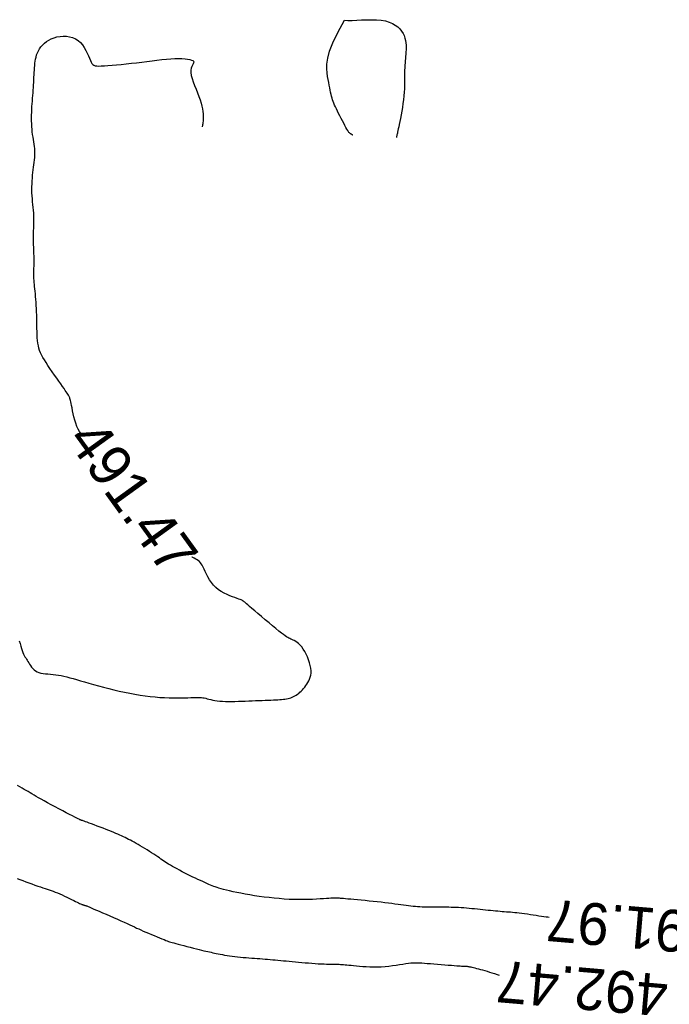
# Model space of a CAD drawing. Header units: millimetres. Extents: x 32690613 to 32693367, y 5343692 to 5344708.
# Tile 579 of 656: x 32692543 to 32692559, y 5344474 to 5344497. Entities that reach past the tile are written whole.
import ezdxf
from ezdxf.enums import TextEntityAlignment as Align

# ---------------------------------------------------------------- set-up
doc = ezdxf.new("R2010")
doc.units = ezdxf.units.MM
doc.header["$LTSCALE"] = 20
for name, color, linetype in [('02-DGM_HL_491.00', 62, 'Continuous'), ('02-DGM_HL_491.50', 72, 'Continuous'), ('02-DGM_HL_492.00', 82, 'Continuous'), ('02-DGM_HL_492.50', 92, 'Continuous')]:
    doc.layers.add(name, color=color, linetype=linetype)

msp = doc.modelspace()

# ---------------------------------------------------------------- linework, layer by layer
at = {"layer": '02-DGM_HL_491.00', "elevation": 491, "flags": 128}
for points in [[(32692550.967, 5344494.314), (32692550.965, 5344494.315), (32692550.962, 5344494.318), (32692550.956, 5344494.321), (32692550.949, 5344494.326), (32692550.941, 5344494.331), (32692550.933, 5344494.336), (32692550.925, 5344494.341), (32692550.917, 5344494.345), (32692550.909, 5344494.348), (32692550.902, 5344494.353), (32692550.894, 5344494.358), (32692550.885, 5344494.367), (32692550.875, 5344494.379), (32692550.862, 5344494.397), (32692550.847, 5344494.422), (32692550.827, 5344494.454), (32692550.804, 5344494.495), (32692550.778, 5344494.543), (32692550.749, 5344494.597), (32692550.718, 5344494.655), (32692550.687, 5344494.715), (32692550.657, 5344494.775), (32692550.627, 5344494.834), (32692550.599, 5344494.89), (32692550.574, 5344494.941), (32692550.552, 5344494.989), (32692550.532, 5344495.033), (32692550.514, 5344495.076), (32692550.498, 5344495.117), (32692550.483, 5344495.158), (32692550.47, 5344495.2), (32692550.458, 5344495.243), (32692550.447, 5344495.289), (32692550.436, 5344495.338), (32692550.426, 5344495.39), (32692550.415, 5344495.446), (32692550.404, 5344495.506), (32692550.393, 5344495.572), (32692550.38, 5344495.642), (32692550.366, 5344495.719), (32692550.352, 5344495.803), (32692550.343, 5344495.898), (32692550.346, 5344496.013), (32692550.367, 5344496.151), (32692550.413, 5344496.319), (32692550.49, 5344496.523), (32692550.606, 5344496.77), (32692550.766, 5344497.064)], [(32692550.766, 5344497.064), (32692550.85, 5344497.058), (32692550.949, 5344497.058), (32692551.059, 5344497.061), (32692551.176, 5344497.067), (32692551.297, 5344497.072), (32692551.418, 5344497.074), (32692551.535, 5344497.071), (32692551.645, 5344497.061), (32692551.745, 5344497.043), (32692551.834, 5344497.017), (32692551.912, 5344496.984), (32692551.981, 5344496.945), (32692552.041, 5344496.9), (32692552.091, 5344496.852), (32692552.133, 5344496.8), (32692552.167, 5344496.747), (32692552.193, 5344496.692), (32692552.213, 5344496.636), (32692552.226, 5344496.58), (32692552.235, 5344496.523), (32692552.239, 5344496.467), (32692552.24, 5344496.411), (32692552.238, 5344496.356), (32692552.235, 5344496.302), (32692552.231, 5344496.249), (32692552.227, 5344496.197), (32692552.223, 5344496.145), (32692552.218, 5344496.093), (32692552.214, 5344496.039), (32692552.21, 5344495.984), (32692552.207, 5344495.926), (32692552.205, 5344495.865), (32692552.204, 5344495.8), (32692552.204, 5344495.732), (32692552.204, 5344495.661), (32692552.203, 5344495.586), (32692552.201, 5344495.507), (32692552.198, 5344495.425), (32692552.194, 5344495.34), (32692552.186, 5344495.252), (32692552.176, 5344495.161), (32692552.164, 5344495.068), (32692552.15, 5344494.976), (32692552.135, 5344494.885), (32692552.12, 5344494.797), (32692552.104, 5344494.715), (32692552.089, 5344494.639), (32692552.075, 5344494.571), (32692552.063, 5344494.513), (32692552.053, 5344494.464), (32692552.045, 5344494.422), (32692552.037, 5344494.388), (32692552.031, 5344494.36), (32692552.026, 5344494.338), (32692552.022, 5344494.32), (32692552.019, 5344494.306), (32692552.016, 5344494.295), (32692552.014, 5344494.286), (32692552.012, 5344494.279), (32692552.011, 5344494.274), (32692552.01, 5344494.27), (32692552.009, 5344494.267), (32692552.009, 5344494.265), (32692552.009, 5344494.264), (32692552.008, 5344494.263), (32692552.008, 5344494.262), (32692552.008, 5344494.26), (32692552.007, 5344494.259), (32692552.007, 5344494.259), (32692552.007, 5344494.258), (32692552.007, 5344494.257), (32692552.007, 5344494.257)]]:
    msp.add_lwpolyline(points, dxfattribs=at)
at = {"layer": '02-DGM_HL_491.50', "elevation": 491.5, "flags": 128}
for points in [[(32692544.491, 5344487.162), (32692544.472, 5344487.184), (32692544.437, 5344487.234), (32692544.405, 5344487.291), (32692544.377, 5344487.356), (32692544.351, 5344487.428), (32692544.328, 5344487.504), (32692544.307, 5344487.581), (32692544.289, 5344487.656), (32692544.274, 5344487.729), (32692544.26, 5344487.796), (32692544.249, 5344487.854), (32692544.239, 5344487.903), (32692544.231, 5344487.942), (32692544.223, 5344487.974), (32692544.217, 5344487.999), (32692544.211, 5344488.02), (32692544.204, 5344488.037), (32692544.198, 5344488.053), (32692544.19, 5344488.068), (32692544.182, 5344488.084), (32692544.172, 5344488.102), (32692544.159, 5344488.123), (32692544.143, 5344488.148), (32692544.124, 5344488.178), (32692544.099, 5344488.215), (32692544.07, 5344488.258), (32692544.034, 5344488.309), (32692543.992, 5344488.368), (32692543.945, 5344488.435), (32692543.894, 5344488.507), (32692543.841, 5344488.582), (32692543.787, 5344488.659), (32692543.734, 5344488.735), (32692543.685, 5344488.81), (32692543.639, 5344488.88), (32692543.599, 5344488.944), (32692543.564, 5344489.004), (32692543.534, 5344489.061), (32692543.508, 5344489.115), (32692543.487, 5344489.169), (32692543.47, 5344489.224), (32692543.456, 5344489.28), (32692543.445, 5344489.34), (32692543.437, 5344489.405), (32692543.431, 5344489.473), (32692543.427, 5344489.545), (32692543.425, 5344489.62), (32692543.423, 5344489.697), (32692543.421, 5344489.776), (32692543.42, 5344489.855), (32692543.419, 5344489.935), (32692543.416, 5344490.014), (32692543.413, 5344490.093), (32692543.409, 5344490.17), (32692543.405, 5344490.246), (32692543.4, 5344490.32), (32692543.395, 5344490.391), (32692543.389, 5344490.458), (32692543.384, 5344490.523), (32692543.378, 5344490.583), (32692543.372, 5344490.64), (32692543.366, 5344490.694), (32692543.361, 5344490.745), (32692543.356, 5344490.795), (32692543.352, 5344490.843), (32692543.349, 5344490.891), (32692543.347, 5344490.938), (32692543.347, 5344490.985), (32692543.347, 5344491.033), (32692543.348, 5344491.082), (32692543.35, 5344491.132), (32692543.352, 5344491.185), (32692543.353, 5344491.24), (32692543.354, 5344491.297), (32692543.354, 5344491.358), (32692543.353, 5344491.422), (32692543.351, 5344491.489), (32692543.348, 5344491.558), (32692543.346, 5344491.629), (32692543.343, 5344491.699), (32692543.341, 5344491.769), (32692543.34, 5344491.838), (32692543.339, 5344491.905), (32692543.34, 5344491.969), (32692543.342, 5344492.031), (32692543.345, 5344492.091), (32692543.347, 5344492.15), (32692543.349, 5344492.209), (32692543.351, 5344492.268), (32692543.351, 5344492.328), (32692543.349, 5344492.389), (32692543.345, 5344492.453), (32692543.34, 5344492.518), (32692543.334, 5344492.585), (32692543.327, 5344492.654), (32692543.32, 5344492.723), (32692543.313, 5344492.794), (32692543.308, 5344492.864), (32692543.304, 5344492.936), (32692543.302, 5344493.007), (32692543.303, 5344493.078), (32692543.305, 5344493.149), (32692543.308, 5344493.219), (32692543.313, 5344493.288), (32692543.319, 5344493.355), (32692543.325, 5344493.421), (32692543.333, 5344493.485), (32692543.34, 5344493.547), (32692543.348, 5344493.607), (32692543.356, 5344493.665), (32692543.363, 5344493.721), (32692543.368, 5344493.777), (32692543.372, 5344493.832), (32692543.374, 5344493.886), (32692543.373, 5344493.939), (32692543.369, 5344493.993), (32692543.364, 5344494.046), (32692543.356, 5344494.101), (32692543.347, 5344494.156), (32692543.338, 5344494.212), (32692543.329, 5344494.269), (32692543.32, 5344494.328), (32692543.312, 5344494.39), (32692543.306, 5344494.453), (32692543.301, 5344494.518), (32692543.298, 5344494.585), (32692543.296, 5344494.653), (32692543.296, 5344494.722), (32692543.296, 5344494.791), (32692543.298, 5344494.86), (32692543.301, 5344494.929), (32692543.304, 5344494.997), (32692543.308, 5344495.064), (32692543.313, 5344495.13), (32692543.318, 5344495.196), (32692543.323, 5344495.261), (32692543.328, 5344495.326), (32692543.333, 5344495.389), (32692543.337, 5344495.452), (32692543.341, 5344495.515), (32692543.345, 5344495.576), (32692543.348, 5344495.637), (32692543.351, 5344495.697), (32692543.354, 5344495.756), (32692543.357, 5344495.813), (32692543.36, 5344495.87), (32692543.364, 5344495.925), (32692543.368, 5344495.979), (32692543.373, 5344496.031), (32692543.379, 5344496.082), (32692543.388, 5344496.133), (32692543.4, 5344496.182), (32692543.415, 5344496.231), (32692543.433, 5344496.279), (32692543.457, 5344496.327), (32692543.485, 5344496.375), (32692543.519, 5344496.422), (32692543.558, 5344496.467), (32692543.602, 5344496.51), (32692543.651, 5344496.549), (32692543.706, 5344496.585), (32692543.765, 5344496.616), (32692543.83, 5344496.641), (32692543.9, 5344496.661), (32692543.974, 5344496.673), (32692544.049, 5344496.679), (32692544.125, 5344496.676), (32692544.201, 5344496.666), (32692544.273, 5344496.646), (32692544.342, 5344496.616), (32692544.404, 5344496.577), (32692544.46, 5344496.528), (32692544.51, 5344496.47), (32692544.553, 5344496.407), (32692544.591, 5344496.341), (32692544.624, 5344496.275), (32692544.652, 5344496.212), (32692544.677, 5344496.153), (32692544.699, 5344496.101), (32692544.718, 5344496.06), (32692544.737, 5344496.027), (32692544.757, 5344496.003), (32692544.781, 5344495.985), (32692544.811, 5344495.974), (32692544.849, 5344495.968), (32692544.898, 5344495.966), (32692544.958, 5344495.968), (32692545.032, 5344495.971), (32692545.119, 5344495.977), (32692545.216, 5344495.985), (32692545.323, 5344495.994), (32692545.436, 5344496.005), (32692545.555, 5344496.017), (32692545.678, 5344496.031), (32692545.802, 5344496.045), (32692545.926, 5344496.061), (32692546.05, 5344496.077), (32692546.171, 5344496.092), (32692546.289, 5344496.107), (32692546.404, 5344496.12), (32692546.514, 5344496.131), (32692546.618, 5344496.14), (32692546.715, 5344496.145), (32692546.805, 5344496.147), (32692546.886, 5344496.146), (32692546.959, 5344496.141), (32692547.022, 5344496.133), (32692547.074, 5344496.123), (32692547.115, 5344496.11), (32692547.145, 5344496.096), (32692547.163, 5344496.08), (32692547.168, 5344496.062), (32692547.163, 5344496.041), (32692547.151, 5344496.018), (32692547.136, 5344495.989), (32692547.12, 5344495.955), (32692547.106, 5344495.914), (32692547.097, 5344495.866), (32692547.097, 5344495.808), (32692547.108, 5344495.741), (32692547.128, 5344495.666), (32692547.155, 5344495.585), (32692547.187, 5344495.5), (32692547.222, 5344495.413), (32692547.257, 5344495.325), (32692547.291, 5344495.239), (32692547.32, 5344495.157), (32692547.344, 5344495.081), (32692547.362, 5344495.009), (32692547.376, 5344494.944), (32692547.385, 5344494.883), (32692547.39, 5344494.827), (32692547.393, 5344494.775), (32692547.393, 5344494.729), (32692547.392, 5344494.686), (32692547.389, 5344494.648), (32692547.386, 5344494.614), (32692547.382, 5344494.584), (32692547.378, 5344494.559), (32692547.374, 5344494.54), (32692547.371, 5344494.525), (32692547.369, 5344494.516), (32692547.368, 5344494.513)], [(32692542.998, 5344482.233), (32692543.019, 5344482.168), (32692543.038, 5344482.106), (32692543.054, 5344482.048), (32692543.07, 5344481.997), (32692543.086, 5344481.952), (32692543.102, 5344481.914), (32692543.119, 5344481.88), (32692543.136, 5344481.85), (32692543.153, 5344481.822), (32692543.171, 5344481.794), (32692543.189, 5344481.767), (32692543.208, 5344481.738), (32692543.228, 5344481.706), (32692543.248, 5344481.672), (32692543.27, 5344481.637), (32692543.295, 5344481.603), (32692543.322, 5344481.57), (32692543.352, 5344481.539), (32692543.387, 5344481.512), (32692543.426, 5344481.489), (32692543.47, 5344481.472), (32692543.519, 5344481.459), (32692543.572, 5344481.45), (32692543.628, 5344481.443), (32692543.686, 5344481.438), (32692543.747, 5344481.433), (32692543.809, 5344481.428), (32692543.871, 5344481.421), (32692543.934, 5344481.412), (32692543.999, 5344481.4), (32692544.065, 5344481.386), (32692544.134, 5344481.369), (32692544.207, 5344481.35), (32692544.285, 5344481.328), (32692544.37, 5344481.304), (32692544.461, 5344481.278), (32692544.559, 5344481.249), (32692544.665, 5344481.219), (32692544.777, 5344481.187), (32692544.893, 5344481.155), (32692545.013, 5344481.122), (32692545.137, 5344481.091), (32692545.262, 5344481.06), (32692545.388, 5344481.03), (32692545.514, 5344481.003), (32692545.639, 5344480.978), (32692545.764, 5344480.955), (32692545.888, 5344480.934), (32692546.01, 5344480.917), (32692546.129, 5344480.901), (32692546.247, 5344480.889), (32692546.361, 5344480.879), (32692546.472, 5344480.873), (32692546.579, 5344480.868), (32692546.682, 5344480.867), (32692546.779, 5344480.866), (32692546.869, 5344480.867), (32692546.953, 5344480.87), (32692547.028, 5344480.872), (32692547.095, 5344480.875), (32692547.153, 5344480.877), (32692547.203, 5344480.878), (32692547.247, 5344480.879), (32692547.285, 5344480.879), (32692547.32, 5344480.878), (32692547.353, 5344480.875), (32692547.385, 5344480.871), (32692547.418, 5344480.865), (32692547.453, 5344480.857), (32692547.49, 5344480.848), (32692547.53, 5344480.837), (32692547.574, 5344480.827), (32692547.621, 5344480.816), (32692547.672, 5344480.806), (32692547.728, 5344480.797), (32692547.788, 5344480.79), (32692547.853, 5344480.786), (32692547.923, 5344480.783), (32692547.996, 5344480.782), (32692548.073, 5344480.782), (32692548.152, 5344480.784), (32692548.234, 5344480.786), (32692548.316, 5344480.789), (32692548.399, 5344480.792), (32692548.483, 5344480.795), (32692548.565, 5344480.799), (32692548.646, 5344480.802), (32692548.726, 5344480.805), (32692548.802, 5344480.808), (32692548.876, 5344480.811), (32692548.945, 5344480.813), (32692549.01, 5344480.816), (32692549.07, 5344480.818), (32692549.125, 5344480.821), (32692549.176, 5344480.823), (32692549.223, 5344480.826), (32692549.267, 5344480.829), (32692549.308, 5344480.833), (32692549.347, 5344480.838), (32692549.384, 5344480.844), (32692549.42, 5344480.852), (32692549.454, 5344480.86), (32692549.487, 5344480.871), (32692549.52, 5344480.883), (32692549.552, 5344480.897), (32692549.583, 5344480.913), (32692549.614, 5344480.931), (32692549.644, 5344480.952), (32692549.674, 5344480.975), (32692549.704, 5344481.001), (32692549.734, 5344481.029), (32692549.763, 5344481.059), (32692549.792, 5344481.091), (32692549.819, 5344481.125), (32692549.846, 5344481.16), (32692549.871, 5344481.197), (32692549.895, 5344481.235), (32692549.916, 5344481.275), (32692549.935, 5344481.317), (32692549.951, 5344481.362), (32692549.962, 5344481.41), (32692549.969, 5344481.461), (32692549.97, 5344481.516), (32692549.964, 5344481.576), (32692549.952, 5344481.64), (32692549.934, 5344481.708), (32692549.911, 5344481.777), (32692549.883, 5344481.846), (32692549.852, 5344481.913), (32692549.818, 5344481.977), (32692549.783, 5344482.035), (32692549.746, 5344482.086), (32692549.71, 5344482.129), (32692549.673, 5344482.165), (32692549.638, 5344482.194), (32692549.603, 5344482.217), (32692549.57, 5344482.235), (32692549.539, 5344482.25), (32692549.51, 5344482.262), (32692549.483, 5344482.273), (32692549.459, 5344482.284), (32692549.435, 5344482.295), (32692549.411, 5344482.309), (32692549.383, 5344482.326), (32692549.35, 5344482.349), (32692549.311, 5344482.379), (32692549.262, 5344482.417), (32692549.203, 5344482.464), (32692549.132, 5344482.523), (32692549.051, 5344482.589), (32692548.965, 5344482.661), (32692548.875, 5344482.736), (32692548.786, 5344482.811), (32692548.701, 5344482.882), (32692548.623, 5344482.948), (32692548.555, 5344483.006), (32692548.5, 5344483.052), (32692548.458, 5344483.089), (32692548.426, 5344483.117), (32692548.402, 5344483.137), (32692548.385, 5344483.152), (32692548.373, 5344483.163), (32692548.365, 5344483.17), (32692548.358, 5344483.176), (32692548.351, 5344483.181), (32692548.343, 5344483.187), (32692548.333, 5344483.193), (32692548.319, 5344483.2), (32692548.3, 5344483.208), (32692548.275, 5344483.218), (32692548.242, 5344483.23), (32692548.201, 5344483.244), (32692548.151, 5344483.262), (32692548.093, 5344483.282), (32692548.03, 5344483.307), (32692547.962, 5344483.336), (32692547.894, 5344483.369), (32692547.825, 5344483.408), (32692547.759, 5344483.453), (32692547.697, 5344483.504), (32692547.641, 5344483.562), (32692547.591, 5344483.624), (32692547.547, 5344483.69), (32692547.507, 5344483.756), (32692547.472, 5344483.822), (32692547.441, 5344483.884), (32692547.414, 5344483.942), (32692547.39, 5344483.992), (32692547.368, 5344484.035), (32692547.348, 5344484.07), (32692547.328, 5344484.098), (32692547.306, 5344484.123), (32692547.281, 5344484.144), (32692547.252, 5344484.163), (32692547.218, 5344484.183), (32692547.176, 5344484.203), (32692547.127, 5344484.226), (32692547.123, 5344484.228)]]:
    msp.add_lwpolyline(points, dxfattribs=at)
at = {"layer": '02-DGM_HL_492.00', "elevation": 492, "flags": 128}
msp.add_lwpolyline([(32692555.653, 5344475.62), (32692555.627, 5344475.623), (32692555.582, 5344475.628), (32692555.532, 5344475.635), (32692555.475, 5344475.643), (32692555.413, 5344475.653), (32692555.347, 5344475.663), (32692555.278, 5344475.674), (32692555.208, 5344475.685), (32692555.138, 5344475.696), (32692555.07, 5344475.706), (32692555.005, 5344475.715), (32692554.944, 5344475.723), (32692554.887, 5344475.729), (32692554.833, 5344475.734), (32692554.782, 5344475.739), (32692554.733, 5344475.743), (32692554.684, 5344475.747), (32692554.635, 5344475.75), (32692554.586, 5344475.754), (32692554.535, 5344475.758), (32692554.483, 5344475.762), (32692554.429, 5344475.767), (32692554.373, 5344475.772), (32692554.317, 5344475.777), (32692554.258, 5344475.783), (32692554.198, 5344475.789), (32692554.136, 5344475.795), (32692554.072, 5344475.802), (32692554.007, 5344475.809), (32692553.942, 5344475.816), (32692553.875, 5344475.823), (32692553.809, 5344475.829), (32692553.744, 5344475.836), (32692553.679, 5344475.842), (32692553.615, 5344475.847), (32692553.554, 5344475.851), (32692553.493, 5344475.854), (32692553.434, 5344475.857), (32692553.375, 5344475.86), (32692553.316, 5344475.861), (32692553.257, 5344475.862), (32692553.196, 5344475.863), (32692553.135, 5344475.864), (32692553.071, 5344475.864), (32692553.007, 5344475.864), (32692552.941, 5344475.864), (32692552.876, 5344475.864), (32692552.811, 5344475.865), (32692552.748, 5344475.866), (32692552.686, 5344475.867), (32692552.627, 5344475.869), (32692552.57, 5344475.872), (32692552.515, 5344475.875), (32692552.462, 5344475.879), (32692552.408, 5344475.884), (32692552.354, 5344475.89), (32692552.299, 5344475.896), (32692552.241, 5344475.903), (32692552.181, 5344475.911), (32692552.116, 5344475.92), (32692552.047, 5344475.93), (32692551.974, 5344475.94), (32692551.897, 5344475.95), (32692551.816, 5344475.961), (32692551.731, 5344475.972), (32692551.643, 5344475.982), (32692551.552, 5344475.993), (32692551.457, 5344476.003), (32692551.36, 5344476.013), (32692551.263, 5344476.023), (32692551.169, 5344476.031), (32692551.078, 5344476.04), (32692550.993, 5344476.047), (32692550.916, 5344476.054), (32692550.848, 5344476.06), (32692550.79, 5344476.065), (32692550.743, 5344476.07), (32692550.704, 5344476.073), (32692550.672, 5344476.076), (32692550.646, 5344476.079), (32692550.624, 5344476.08), (32692550.605, 5344476.082), (32692550.589, 5344476.082), (32692550.572, 5344476.083), (32692550.554, 5344476.083), (32692550.534, 5344476.083), (32692550.509, 5344476.082), (32692550.478, 5344476.081), (32692550.441, 5344476.078), (32692550.394, 5344476.076), (32692550.338, 5344476.072), (32692550.27, 5344476.068), (32692550.191, 5344476.063), (32692550.103, 5344476.058), (32692550.007, 5344476.053), (32692549.904, 5344476.05), (32692549.795, 5344476.048), (32692549.682, 5344476.047), (32692549.565, 5344476.049), (32692549.447, 5344476.053), (32692549.327, 5344476.06), (32692549.206, 5344476.069), (32692549.086, 5344476.08), (32692548.966, 5344476.093), (32692548.847, 5344476.107), (32692548.73, 5344476.123), (32692548.616, 5344476.14), (32692548.504, 5344476.159), (32692548.397, 5344476.177), (32692548.295, 5344476.197), (32692548.198, 5344476.216), (32692548.107, 5344476.236), (32692548.023, 5344476.255), (32692547.947, 5344476.273), (32692547.879, 5344476.29), (32692547.82, 5344476.305), (32692547.769, 5344476.32), (32692547.724, 5344476.334), (32692547.683, 5344476.348), (32692547.644, 5344476.362), (32692547.606, 5344476.377), (32692547.567, 5344476.394), (32692547.526, 5344476.411), (32692547.482, 5344476.431), (32692547.433, 5344476.453), (32692547.381, 5344476.476), (32692547.326, 5344476.501), (32692547.268, 5344476.528), (32692547.208, 5344476.556), (32692547.147, 5344476.586), (32692547.084, 5344476.617), (32692547.019, 5344476.649), (32692546.955, 5344476.681), (32692546.891, 5344476.714), (32692546.829, 5344476.747), (32692546.768, 5344476.78), (32692546.711, 5344476.811), (32692546.658, 5344476.841), (32692546.609, 5344476.869), (32692546.565, 5344476.896), (32692546.526, 5344476.921), (32692546.489, 5344476.945), (32692546.455, 5344476.968), (32692546.42, 5344476.992), (32692546.385, 5344477.016), (32692546.348, 5344477.042), (32692546.307, 5344477.07), (32692546.262, 5344477.1), (32692546.213, 5344477.133), (32692546.161, 5344477.166), (32692546.108, 5344477.2), (32692546.053, 5344477.235), (32692545.998, 5344477.269), (32692545.943, 5344477.302), (32692545.89, 5344477.334), (32692545.839, 5344477.363), (32692545.79, 5344477.391), (32692545.744, 5344477.416), (32692545.698, 5344477.441), (32692545.654, 5344477.464), (32692545.611, 5344477.485), (32692545.569, 5344477.507), (32692545.528, 5344477.527), (32692545.486, 5344477.547), (32692545.444, 5344477.567), (32692545.401, 5344477.588), (32692545.356, 5344477.608), (32692545.308, 5344477.629), (32692545.257, 5344477.651), (32692545.201, 5344477.675), (32692545.14, 5344477.699), (32692545.074, 5344477.725), (32692545.004, 5344477.752), (32692544.933, 5344477.779), (32692544.861, 5344477.805), (32692544.792, 5344477.831), (32692544.727, 5344477.854), (32692544.669, 5344477.876), (32692544.619, 5344477.894), (32692544.579, 5344477.908), (32692544.547, 5344477.919), (32692544.524, 5344477.927), (32692544.507, 5344477.933), (32692544.494, 5344477.937), (32692544.486, 5344477.94), (32692544.479, 5344477.943), (32692544.473, 5344477.945), (32692544.467, 5344477.947), (32692544.459, 5344477.951), (32692544.446, 5344477.956), (32692544.429, 5344477.965), (32692544.404, 5344477.977), (32692544.371, 5344477.994), (32692544.327, 5344478.016), (32692544.271, 5344478.045), (32692544.203, 5344478.081), (32692544.124, 5344478.122), (32692544.038, 5344478.168), (32692543.947, 5344478.216), (32692543.854, 5344478.266), (32692543.762, 5344478.315), (32692543.674, 5344478.362), (32692543.593, 5344478.407), (32692543.522, 5344478.446), (32692543.459, 5344478.482), (32692543.403, 5344478.514), (32692543.352, 5344478.544), (32692543.304, 5344478.572), (32692543.259, 5344478.599), (32692543.213, 5344478.626), (32692543.166, 5344478.653), (32692543.117, 5344478.681), (32692543.066, 5344478.711), (32692543.013, 5344478.74), (32692542.959, 5344478.77)], dxfattribs=at)
at = {"layer": '02-DGM_HL_492.50', "elevation": 492.5, "flags": 128}
msp.add_lwpolyline([(32692542.95, 5344476.553), (32692543.016, 5344476.528), (32692543.085, 5344476.501), (32692543.158, 5344476.474), (32692543.231, 5344476.447), (32692543.304, 5344476.42), (32692543.375, 5344476.394), (32692543.443, 5344476.37), (32692543.507, 5344476.348), (32692543.565, 5344476.328), (32692543.619, 5344476.31), (32692543.669, 5344476.294), (32692543.716, 5344476.278), (32692543.763, 5344476.262), (32692543.81, 5344476.246), (32692543.859, 5344476.227), (32692543.91, 5344476.207), (32692543.965, 5344476.183), (32692544.022, 5344476.158), (32692544.081, 5344476.131), (32692544.139, 5344476.103), (32692544.196, 5344476.076), (32692544.25, 5344476.05), (32692544.301, 5344476.025), (32692544.345, 5344476.003), (32692544.383, 5344475.985), (32692544.415, 5344475.969), (32692544.442, 5344475.957), (32692544.464, 5344475.946), (32692544.483, 5344475.938), (32692544.498, 5344475.932), (32692544.511, 5344475.927), (32692544.522, 5344475.923), (32692544.532, 5344475.919), (32692544.541, 5344475.916), (32692544.551, 5344475.914), (32692544.559, 5344475.912), (32692544.569, 5344475.909), (32692544.578, 5344475.907), (32692544.588, 5344475.904), (32692544.599, 5344475.9), (32692544.611, 5344475.896), (32692544.626, 5344475.89), (32692544.644, 5344475.883), (32692544.668, 5344475.873), (32692544.698, 5344475.86), (32692544.736, 5344475.843), (32692544.784, 5344475.822), (32692544.842, 5344475.797), (32692544.911, 5344475.767), (32692544.989, 5344475.733), (32692545.074, 5344475.696), (32692545.163, 5344475.656), (32692545.254, 5344475.617), (32692545.343, 5344475.577), (32692545.428, 5344475.539), (32692545.506, 5344475.504), (32692545.576, 5344475.472), (32692545.639, 5344475.443), (32692545.696, 5344475.417), (32692545.749, 5344475.392), (32692545.801, 5344475.368), (32692545.852, 5344475.345), (32692545.905, 5344475.321), (32692545.962, 5344475.296), (32692546.024, 5344475.269), (32692546.09, 5344475.241), (32692546.157, 5344475.213), (32692546.224, 5344475.185), (32692546.29, 5344475.158), (32692546.352, 5344475.133), (32692546.409, 5344475.11), (32692546.458, 5344475.09), (32692546.499, 5344475.073), (32692546.533, 5344475.06), (32692546.563, 5344475.049), (32692546.592, 5344475.039), (32692546.621, 5344475.03), (32692546.653, 5344475.021), (32692546.692, 5344475.01), (32692546.738, 5344474.998), (32692546.795, 5344474.983), (32692546.86, 5344474.966), (32692546.931, 5344474.948), (32692547.006, 5344474.928), (32692547.082, 5344474.909), (32692547.158, 5344474.889), (32692547.23, 5344474.871), (32692547.297, 5344474.854), (32692547.356, 5344474.839), (32692547.409, 5344474.826), (32692547.457, 5344474.815), (32692547.501, 5344474.805), (32692547.542, 5344474.795), (32692547.581, 5344474.787), (32692547.621, 5344474.778), (32692547.662, 5344474.769), (32692547.706, 5344474.76), (32692547.752, 5344474.751), (32692547.801, 5344474.741), (32692547.852, 5344474.731), (32692547.906, 5344474.722), (32692547.963, 5344474.712), (32692548.022, 5344474.703), (32692548.083, 5344474.695), (32692548.147, 5344474.687), (32692548.213, 5344474.68), (32692548.281, 5344474.673), (32692548.349, 5344474.667), (32692548.418, 5344474.661), (32692548.486, 5344474.656), (32692548.553, 5344474.651), (32692548.62, 5344474.646), (32692548.684, 5344474.641), (32692548.747, 5344474.636), (32692548.809, 5344474.632), (32692548.87, 5344474.627), (32692548.931, 5344474.622), (32692548.992, 5344474.617), (32692549.054, 5344474.611), (32692549.116, 5344474.606), (32692549.179, 5344474.6), (32692549.244, 5344474.594), (32692549.31, 5344474.587), (32692549.378, 5344474.58), (32692549.448, 5344474.573), (32692549.52, 5344474.566), (32692549.594, 5344474.559), (32692549.671, 5344474.552), (32692549.75, 5344474.545), (32692549.83, 5344474.538), (32692549.91, 5344474.532), (32692549.99, 5344474.526), (32692550.068, 5344474.52), (32692550.143, 5344474.515), (32692550.214, 5344474.511), (32692550.279, 5344474.508), (32692550.339, 5344474.506), (32692550.393, 5344474.504), (32692550.442, 5344474.503), (32692550.487, 5344474.503), (32692550.529, 5344474.503), (32692550.568, 5344474.502), (32692550.604, 5344474.502), (32692550.64, 5344474.501), (32692550.674, 5344474.499), (32692550.709, 5344474.497), (32692550.746, 5344474.494), (32692550.785, 5344474.49), (32692550.828, 5344474.486), (32692550.875, 5344474.481), (32692550.927, 5344474.476), (32692550.986, 5344474.47), (32692551.053, 5344474.464), (32692551.126, 5344474.457), (32692551.204, 5344474.451), (32692551.288, 5344474.446), (32692551.374, 5344474.442), (32692551.464, 5344474.44), (32692551.555, 5344474.441), (32692551.646, 5344474.444), (32692551.737, 5344474.45), (32692551.827, 5344474.459), (32692551.915, 5344474.47), (32692552, 5344474.482), (32692552.081, 5344474.494), (32692552.158, 5344474.506), (32692552.23, 5344474.517), (32692552.295, 5344474.525), (32692552.354, 5344474.532), (32692552.409, 5344474.536), (32692552.46, 5344474.538), (32692552.511, 5344474.537), (32692552.562, 5344474.536), (32692552.617, 5344474.532), (32692552.677, 5344474.528), (32692552.745, 5344474.522), (32692552.82, 5344474.516), (32692552.902, 5344474.509), (32692552.989, 5344474.502), (32692553.076, 5344474.495), (32692553.163, 5344474.488), (32692553.246, 5344474.482), (32692553.323, 5344474.476), (32692553.391, 5344474.471), (32692553.448, 5344474.467), (32692553.495, 5344474.463), (32692553.534, 5344474.461), (32692553.566, 5344474.459), (32692553.591, 5344474.458), (32692553.612, 5344474.457), (32692553.631, 5344474.456), (32692553.647, 5344474.456), (32692553.663, 5344474.455), (32692553.679, 5344474.454), (32692553.696, 5344474.452), (32692553.714, 5344474.45), (32692553.735, 5344474.447), (32692553.757, 5344474.443), (32692553.783, 5344474.438), (32692553.813, 5344474.431), (32692553.846, 5344474.424), (32692553.884, 5344474.415), (32692553.925, 5344474.404), (32692553.97, 5344474.392), (32692554.017, 5344474.379), (32692554.068, 5344474.365), (32692554.12, 5344474.35), (32692554.175, 5344474.333), (32692554.232, 5344474.316), (32692554.291, 5344474.297), (32692554.352, 5344474.278), (32692554.414, 5344474.258), (32692554.464, 5344474.242)], dxfattribs=at)

# ---------------------------------------------------------------- texts
at = {"layer": '02-DGM_HL_491.50'}
msp.add_text('491.47', height=1, rotation=305.7781, dxfattribs=at).set_placement((32692545.719, 5344485.664, 491.5), align=Align.MIDDLE)
at = {"layer": '02-DGM_HL_492.00'}
msp.add_text('491.97', height=1, rotation=175.1082, dxfattribs=at).set_placement((32692557.643, 5344475.385, 492), align=Align.MIDDLE)
at = {"layer": '02-DGM_HL_492.50'}
msp.add_text('492.47', height=1, rotation=175.0629, dxfattribs=at).set_placement((32692556.446, 5344473.922, 492.5), align=Align.MIDDLE)

doc.saveas('drawing.dxf')
